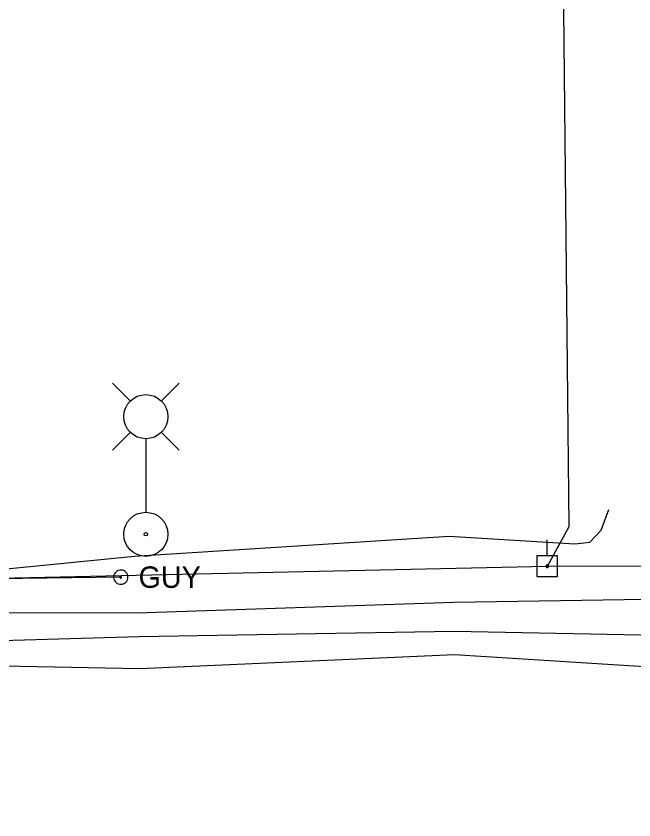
# Model space of a CAD drawing. Extents: x 596028 to 606371, y 330010 to 403088.
# Drawn here: x 602074 to 602184.8, y 387658.3 to 387802.5 of the extents above; entities that cross this region are included whole.
import ezdxf

# ---------------------------------------------------------------- set-up
doc = ezdxf.new("R2010")
doc.units = 0
for name, color, linetype in [('E_LTG', 7, 'Continuous'), ('E_UTL_E_UG', 7, 'Continuous'), ('E_UTL_EGuyWire', 7, 'Continuous'), ('E_UTL_EPowerPole', 7, 'Continuous'), ('E_UTL_Overhead', 7, 'Continuous'), ('E_UTL_T_UG', 7, 'Continuous')]:
    doc.layers.add(name, color=color, linetype=linetype)

msp = doc.modelspace()

# ---------------------------------------------------------------- linework, layer by layer
at = {"layer": 'E_LTG'}
for points in [[(602094.48, 387733.44), (602091.25, 387736.67)], [(602100.02, 387733.44), (602103.25, 387736.67)], [(602094.48, 387727.9), (602091.25, 387724.67)], [(602097.25, 387726.65), (602097.25, 387713.6)], [(602100.02, 387727.9), (602103.25, 387724.67)]]:
    msp.add_lwpolyline(points, dxfattribs=at)
for centre, radius in [((602097.25, 387730.67), 3.96), ((602097.25, 387709.57), 3.96), ((602097.25, 387709.57), 0.303)]:
    msp.add_circle(centre, radius, dxfattribs=at)
at = {"layer": 'E_UTL_E_UG'}
msp.add_lwpolyline([(602169.29, 387703.85), (602173.23, 387710.98), (602169.81, 388040.9)], dxfattribs=at)
at = {"layer": 'E_UTL_EGuyWire'}
msp.add_line((602092.74, 387701.88), (602054.47, 387701.35), dxfattribs=at)
for points in [[(602094.03, 387701.88), (602094, 387702.13), (602093.93, 387702.36), (602093.82, 387702.58), (602093.67, 387702.77), (602093.49, 387702.93), (602093.28, 387703.05), (602093.05, 387703.13), (602092.8, 387703.16), (602092.56, 387703.15), (602092.32, 387703.1), (602092.1, 387702.99), (602091.9, 387702.85), (602091.73, 387702.68), (602091.6, 387702.47), (602091.51, 387702.24), (602091.47, 387702), (602091.47, 387701.76), (602091.51, 387701.52), (602091.6, 387701.29), (602091.73, 387701.09), (602091.9, 387700.91), (602092.1, 387700.77), (602092.32, 387700.67), (602092.56, 387700.61), (602092.8, 387700.6), (602093.05, 387700.64), (602093.28, 387700.72), (602093.49, 387700.84), (602093.67, 387701), (602093.82, 387701.19), (602093.93, 387701.41), (602094, 387701.64), (602094.03, 387701.88)], [(602092.9, 387701.88), (602092.9, 387701.91), (602092.89, 387701.94), (602092.88, 387701.97), (602092.86, 387701.99), (602092.84, 387702.01), (602092.81, 387702.03), (602092.78, 387702.04), (602092.75, 387702.04), (602092.72, 387702.04), (602092.69, 387702.03), (602092.66, 387702.02), (602092.64, 387702), (602092.62, 387701.98), (602092.6, 387701.96), (602092.59, 387701.93), (602092.58, 387701.9), (602092.58, 387701.87), (602092.59, 387701.84), (602092.6, 387701.81), (602092.62, 387701.78), (602092.64, 387701.76), (602092.66, 387701.74), (602092.69, 387701.73), (602092.72, 387701.72), (602092.75, 387701.72), (602092.78, 387701.73), (602092.81, 387701.74), (602092.84, 387701.75), (602092.86, 387701.77), (602092.88, 387701.8), (602092.89, 387701.82), (602092.9, 387701.85), (602092.9, 387701.88)]]:
    msp.add_lwpolyline(points, dxfattribs=at)
at = {"layer": 'E_UTL_EPowerPole'}
for points in [[(602169.26, 387705.69), (602169.26, 387708.6)], [(602171.1, 387705.69), (602167.41, 387705.69)], [(602167.41, 387705.69), (602167.41, 387702)], [(602171.1, 387702), (602171.1, 387705.69)], [(602169.53, 387703.85), (602169.52, 387703.89), (602169.51, 387703.94), (602169.49, 387703.98), (602169.46, 387704.01), (602169.43, 387704.04), (602169.39, 387704.07), (602169.35, 387704.08), (602169.3, 387704.09), (602169.26, 387704.09), (602169.21, 387704.07), (602169.17, 387704.06), (602169.13, 387704.03), (602169.1, 387704), (602169.08, 387703.96), (602169.06, 387703.92), (602169.05, 387703.87), (602169.05, 387703.83), (602169.06, 387703.78), (602169.08, 387703.74), (602169.1, 387703.7), (602169.13, 387703.67), (602169.17, 387703.64), (602169.21, 387703.62), (602169.26, 387703.61), (602169.3, 387703.61), (602169.35, 387703.62), (602169.39, 387703.63), (602169.43, 387703.66), (602169.46, 387703.68), (602169.49, 387703.72), (602169.51, 387703.76), (602169.52, 387703.8), (602169.53, 387703.85)], [(602167.41, 387702), (602171.1, 387702)]]:
    msp.add_lwpolyline(points, dxfattribs=at)
at = {"layer": 'E_UTL_Overhead'}
msp.add_lwpolyline([(601679.46, 387668.8), (601757.83, 387668.55), (601827.61, 387668.89), (601953.53, 387670.89), (602054.47, 387701.35), (602169.29, 387703.85), (602308.2, 387704.25), (602422.23, 387704.14), (602681.73, 387663.43), (602959.06, 387666.83), (603184.16, 387699.44), (603373.03, 387663.52)], dxfattribs=at)
at = {"layer": 'E_UTL_T_UG'}
for points in [[(602045.85, 387686.79), (602050.22, 387690.07), (602056.54, 387695.36), (602057.04, 387701.9), (602095.21, 387705.63), (602151.65, 387709.26), (602174.24, 387707.87), (602176.9, 387708.17), (602178.96, 387710.29), (602180.31, 387714.01)], [(601671.56, 387658.34), (601845.43, 387661.83), (601866.75, 387661.8), (601919.6, 387661.36), (601944.14, 387664.78), (601972.03, 387667.03), (602033.31, 387684.85), (602045.64, 387687.59), (602050.22, 387690.07), (602059.28, 387686.24), (602096.19, 387685.53), (602152.62, 387688.03), (602203.77, 387684.81), (602227.61, 387683.02), (602282.52, 387682.73), (602324.33, 387688.63), (602370.49, 387690.02), (602414.71, 387690.76), (602422.64, 387701.18), (602447.51, 387703.32), (602511.34, 387705.1), (603115.79, 387709.88)], [(602050.22, 387690.07), (602058.95, 387690.15), (602096.02, 387691.22), (602152.58, 387692.22), (602210.43, 387691.08), (602283.12, 387692.07), (602321.89, 387690.81), (602369.4, 387692.74), (602414.53, 387695.34), (602447.47, 387699.75), (602509.38, 387699.97), (602568.09, 387703.74)], [(602057.04, 387701.9), (602057.92, 387697.13), (602060.24, 387695.52), (602095.65, 387695.48), (602152.49, 387697.4), (602209.88, 387698.29), (602282.63, 387696.51), (602309.23, 387699.77), (602315.21, 387699.86), (602324.62, 387690.19), (602370.12, 387691.36), (602414.64, 387693.44), (602449.42, 387694.65), (602505.93, 387695.54), (602567.62, 387695.55)]]:
    msp.add_lwpolyline(points, dxfattribs=at)

# ---------------------------------------------------------------- texts
at = {"layer": 'E_UTL_EGuyWire'}
msp.add_text('GUY', height=3.85, dxfattribs=at).set_placement((602095.95, 387699.96))

doc.saveas('drawing.dxf')
